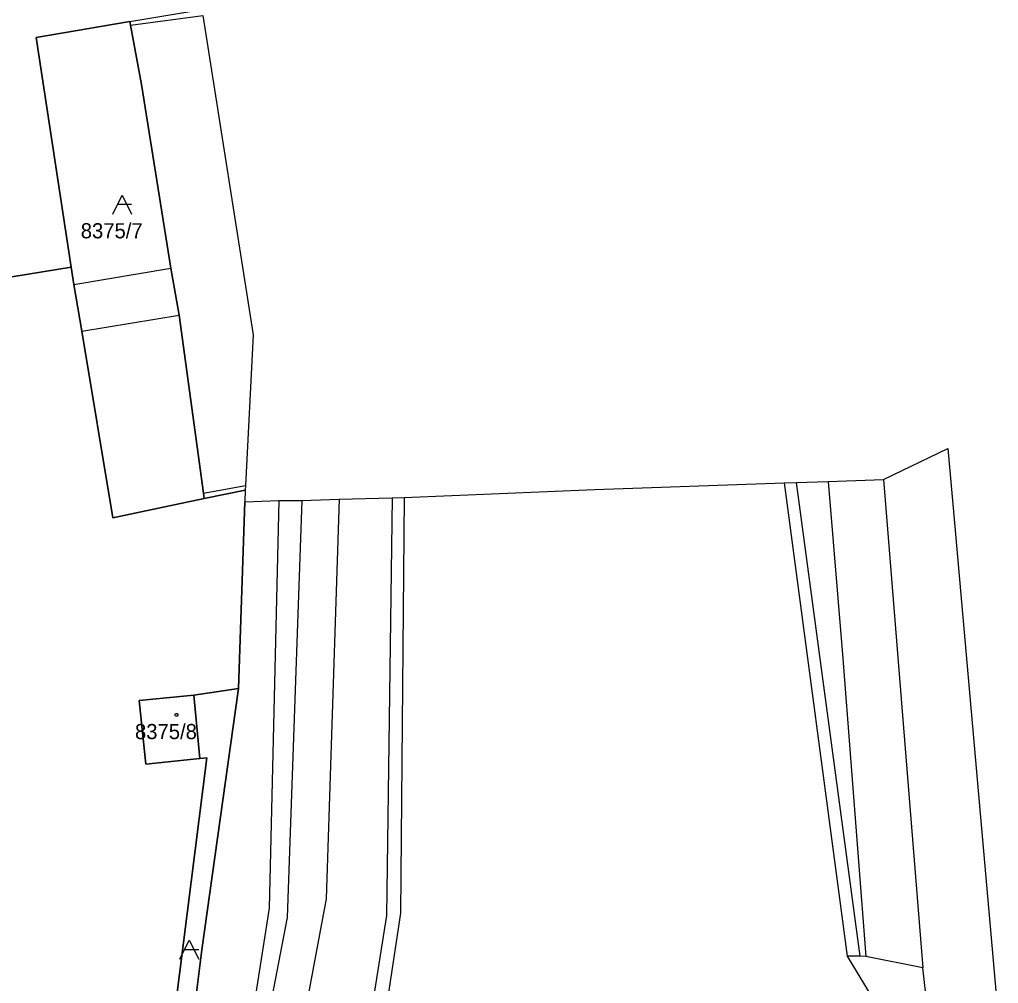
# Model space of a CAD drawing. Extents: x -263587 to -261993, y -1238795 to -1236748.
# Drawn here: x -262813.4 to -262710, y -1236986.6 to -1236884.7 of the extents above; entities that cross this region are included whole.
import ezdxf

# ---------------------------------------------------------------- set-up
doc = ezdxf.new("R2010")
doc.units = 0
doc.layers.add('Vrstva 1', color=7, linetype='Continuous')

msp = doc.modelspace()

# ---------------------------------------------------------------- linework, layer by layer
at = {"layer": 'Vrstva 1'}
for p, q in [((-262801.72, -1236884.9), (-262794.11, -1236883.63)), ((-262811.62, -1236886.61), (-262801.72, -1236884.9)), ((-262801.72, -1236884.9), (-262811.62, -1236886.61)), ((-262801.72, -1236884.9), (-262801.64, -1236885.31)), ((-262801.64, -1236885.31), (-262801.72, -1236884.9)), ((-262801.64, -1236885.31), (-262794.02, -1236884.29)), ((-262794.02, -1236884.29), (-262788.7, -1236918.04)), ((-262801.64, -1236885.31), (-262800.48, -1236891.56)), ((-262800.48, -1236891.56), (-262801.64, -1236885.31)), ((-262807.93, -1236910.88), (-262811.62, -1236886.61)), ((-262811.62, -1236886.61), (-262807.93, -1236910.88)), ((-262800.48, -1236891.56), (-262797.39, -1236910.99)), ((-262797.39, -1236910.99), (-262800.48, -1236891.56)), ((-262801.53, -1236904.26), (-262803.03, -1236904.26)), ((-262842.1, -1236916.48), (-262807.93, -1236910.88)), ((-262807.93, -1236910.88), (-262842.1, -1236916.48)), ((-262807.93, -1236910.88), (-262807.62, -1236912.7)), ((-262807.62, -1236912.7), (-262807.93, -1236910.88)), ((-262807.62, -1236912.7), (-262797.39, -1236910.99)), ((-262797.39, -1236910.99), (-262796.52, -1236915.96)), ((-262796.52, -1236915.96), (-262797.39, -1236910.99)), ((-262807.62, -1236912.7), (-262806.79, -1236917.66)), ((-262806.79, -1236917.66), (-262807.62, -1236912.7)), ((-262806.79, -1236917.66), (-262796.52, -1236915.96)), ((-262796.52, -1236915.96), (-262793.94, -1236934.76)), ((-262793.94, -1236934.76), (-262796.52, -1236915.96)), ((-262806.79, -1236917.66), (-262803.5, -1236937.37)), ((-262803.5, -1236937.37), (-262806.79, -1236917.66)), ((-262788.7, -1236918.04), (-262789.5, -1236933.96)), ((-262720.12, -1236932.36), (-262715.3, -1236930.04)), ((-262715.3, -1236930.04), (-262714.6, -1236937.92)), ((-262722.1, -1236933.32), (-262720.12, -1236932.36)), ((-262752.6, -1236934.38), (-262732.61, -1236933.69)), ((-262732.61, -1236933.69), (-262731.32, -1236933.64)), ((-262732.61, -1236933.69), (-262725.93, -1236983.73)), ((-262731.32, -1236933.64), (-262727.96, -1236933.52)), ((-262731.32, -1236933.64), (-262724.59, -1236983.72)), ((-262727.96, -1236933.52), (-262722.1, -1236933.32)), ((-262727.96, -1236933.52), (-262726.41, -1236952.25)), ((-262722.1, -1236933.32), (-262717.95, -1236984.93)), ((-262793.94, -1236934.76), (-262789.5, -1236933.96)), ((-262793.86, -1236935.35), (-262789.52, -1236934.44)), ((-262789.52, -1236934.44), (-262793.86, -1236935.35)), ((-262789.52, -1236934.44), (-262789.57, -1236935.67)), ((-262789.5, -1236933.96), (-262789.52, -1236934.44)), ((-262772.74, -1236935.23), (-262752.6, -1236934.38)), ((-262803.5, -1236937.37), (-262793.86, -1236935.35)), ((-262793.86, -1236935.35), (-262803.5, -1236937.37)), ((-262793.94, -1236934.76), (-262793.86, -1236935.35)), ((-262793.86, -1236935.35), (-262793.94, -1236934.76)), ((-262789.57, -1236935.67), (-262790.25, -1236955.42)), ((-262790.25, -1236955.42), (-262789.57, -1236935.67)), ((-262789.57, -1236935.67), (-262785.99, -1236935.55)), ((-262785.99, -1236935.55), (-262787, -1236978.65)), ((-262785.99, -1236935.55), (-262783.55, -1236935.54)), ((-262783.55, -1236935.54), (-262785.09, -1236979.62)), ((-262783.55, -1236935.54), (-262779.61, -1236935.41)), ((-262779.61, -1236935.41), (-262780.99, -1236977.65)), ((-262779.61, -1236935.41), (-262774.02, -1236935.25)), ((-262774.02, -1236935.25), (-262774.6, -1236979.43)), ((-262774.02, -1236935.25), (-262772.74, -1236935.23)), ((-262772.74, -1236935.23), (-262773.12, -1236979.15)), ((-262714.6, -1236937.92), (-262709.96, -1236990.42)), ((-262726.41, -1236952.25), (-262723.96, -1236983.76)), ((-262794.97, -1236956.11), (-262790.25, -1236955.42)), ((-262790.25, -1236955.42), (-262794.97, -1236956.11)), ((-262790.25, -1236955.42), (-262794.11, -1236983.05)), ((-262794.11, -1236983.05), (-262790.25, -1236955.42)), ((-262800.74, -1236956.67), (-262794.97, -1236956.11)), ((-262794.97, -1236956.11), (-262800.74, -1236956.67)), ((-262794.32, -1236962.82), (-262794.97, -1236956.11)), ((-262794.97, -1236956.11), (-262794.32, -1236962.82)), ((-262800.03, -1236963.4), (-262800.74, -1236956.67)), ((-262800.74, -1236956.67), (-262800.03, -1236963.4)), ((-262794.32, -1236962.82), (-262800.03, -1236963.4)), ((-262800.03, -1236963.4), (-262794.32, -1236962.82)), ((-262797.68, -1236995.13), (-262793.58, -1236962.75)), ((-262793.58, -1236962.75), (-262797.68, -1236995.13)), ((-262793.58, -1236962.75), (-262794.32, -1236962.82)), ((-262794.32, -1236962.82), (-262793.58, -1236962.75)), ((-262780.99, -1236977.65), (-262785.06, -1236999.69)), ((-262787, -1236978.65), (-262789.94, -1236997.22)), ((-262773.12, -1236979.15), (-262777.61, -1237009.01)), ((-262785.09, -1236979.62), (-262788.23, -1236995.88)), ((-262774.6, -1236979.43), (-262779.02, -1237007.21)), ((-262794.44, -1236983.03), (-262795.94, -1236983.03)), ((-262794.11, -1236983.05), (-262795.81, -1236996.66)), ((-262795.81, -1236996.66), (-262794.11, -1236983.05)), ((-262724.59, -1236983.72), (-262725.93, -1236983.73)), ((-262725.93, -1236983.73), (-262717.97, -1236996.9)), ((-262723.96, -1236983.76), (-262724.59, -1236983.72)), ((-262717.95, -1236984.93), (-262723.96, -1236983.76)), ((-262716.74, -1236995.27), (-262717.95, -1236984.93))]:
    msp.add_line(p, q, dxfattribs=at)
for points in [[(-262803.53, -1236905.26), (-262802.53, -1236903.26), (-262801.53, -1236905.26)], [(-262796.44, -1236984.03), (-262795.44, -1236982.03), (-262794.44, -1236984.03)]]:
    msp.add_lwpolyline(points, dxfattribs=at)
msp.add_lwpolyline([(-262796.71, -1236958.05), (-262796.62, -1236958.2), (-262796.71, -1236958.35), (-262796.89, -1236958.35), (-262796.98, -1236958.2), (-262796.89, -1236958.05)], close=True, dxfattribs=at)

# ---------------------------------------------------------------- texts
for s, p in [('8375/7', (-262806.903, -1236907.83)), ('8375/8', (-262801.173, -1236960.77))]:
    msp.add_text(s, height=1.6, dxfattribs=at).set_placement(p)

doc.saveas('drawing.dxf')
